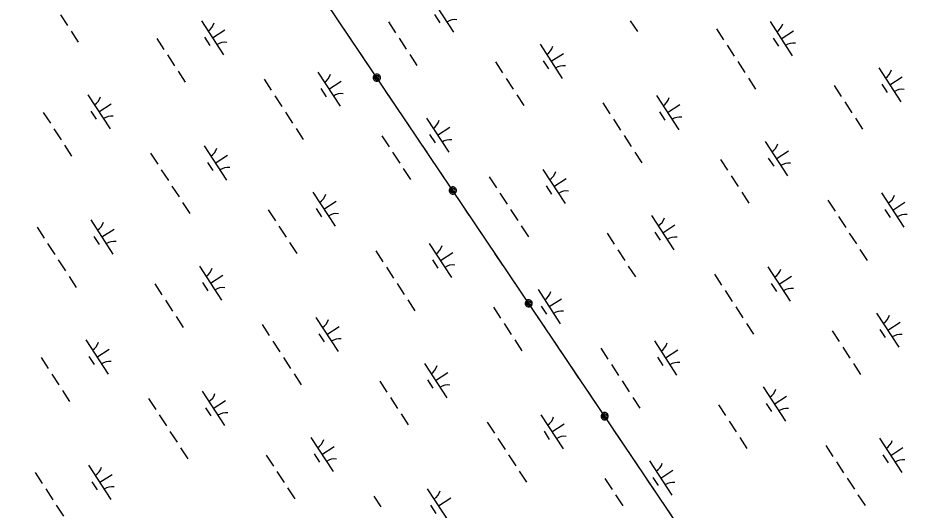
# Model space of a CAD drawing. Extents: x 3953924 to 3974542, y 193747 to 216192.
# Drawn here: x 3965535 to 3966638, y 204501 to 205105 of the extents above; entities that cross this region are included whole.
import ezdxf

# ---------------------------------------------------------------- set-up
doc = ezdxf.new("R2010")
doc.units = 0
doc.layers.add('V-UTIL-LINE', color=7, linetype='Continuous')
doc.layers.add('V-WETL-SWMP', color=7, linetype='Continuous')

msp = doc.modelspace()

# ---------------------------------------------------------------- linework, layer by layer
at = {"layer": 'V-UTIL-LINE'}
for points in [[(3969933.5, 199153.6), (3965324.7, 205998.6), (3961472.6, 211752)], [(3965944, 205078.9), (3965934.5, 205093)], [(3965964.6, 205048.2), (3965955.1, 205062.3)], [(3965975.6, 205031.9), (3965975.1, 205030.6), (3965976.2, 205030.9), (3965976.7, 205032.1), (3965975.7, 205033.3), (3965974.3, 205032.4), (3965973.8, 205030.1), (3965975.6, 205029), (3965977.9, 205029.8), (3965978.4, 205032), (3965977.6, 205034.1), (3965975.3, 205034.7), (3965972.9, 205033.3), (3965971.9, 205029.4), (3965973.1, 205028.2), (3965974.7, 205027.5), (3965976.5, 205027.5), (3965978.1, 205028.2), (3965979.3, 205029.4), (3965980, 205031.1), (3965980, 205032.8), (3965979.3, 205034.4), (3965978.1, 205035.7), (3965976.5, 205036.3), (3965974.7, 205036.3), (3965973.1, 205035.7), (3965971.8, 205034.4), (3965971.2, 205032.8), (3965971.2, 205031), (3965971.9, 205029.4)], [(3965995.9, 205001.7), (3965986.4, 205015.8)], [(3966016.6, 204971), (3966007.1, 204985.1)], [(3966037.3, 204940.3), (3966027.8, 204954.4)], [(3966057.9, 204909.7), (3966048.4, 204923.8)], [(3966068.9, 204893.4), (3966068.3, 204892.1), (3966069.5, 204892.3), (3966069.9, 204893.6), (3966069, 204894.7), (3966067.5, 204893.9), (3966067, 204891.6), (3966068.8, 204890.5), (3966071.2, 204891.2), (3966071.7, 204893.5), (3966070.9, 204895.5), (3966068.6, 204896.2), (3966066.2, 204894.8), (3966065.1, 204890.9), (3966066.4, 204889.6), (3966068, 204889), (3966069.8, 204889), (3966071.4, 204889.7), (3966072.6, 204890.9), (3966073.3, 204892.5), (3966073.3, 204894.3), (3966072.6, 204895.9), (3966071.3, 204897.1), (3966069.7, 204897.8), (3966068, 204897.8), (3966066.3, 204897.1), (3966065.1, 204895.9), (3966064.4, 204894.3), (3966064.4, 204892.5), (3966065.1, 204890.9)], [(3966089.2, 204863.2), (3966079.7, 204877.3)], [(3966109.9, 204832.5), (3966100.4, 204846.6)], [(3966130.5, 204801.8), (3966121, 204815.9)], [(3966151.2, 204771.1), (3966141.7, 204785.2)], [(3966162.1, 204754.9), (3966161.6, 204753.5), (3966162.7, 204753.8), (3966163.2, 204755.1), (3966162.3, 204756.2), (3966160.8, 204755.3), (3966160.3, 204753), (3966162.1, 204751.9), (3966164.4, 204752.7), (3966165, 204754.9), (3966164.2, 204757), (3966161.8, 204757.7), (3966159.5, 204756.3), (3966158.4, 204752.4), (3966159.6, 204751.1), (3966161.3, 204750.5), (3966163, 204750.5), (3966164.6, 204751.1), (3966165.9, 204752.4), (3966166.5, 204754), (3966166.5, 204755.8), (3966165.9, 204757.4), (3966164.6, 204758.6), (3966163, 204759.3), (3966161.2, 204759.3), (3966159.6, 204758.6), (3966158.4, 204757.4), (3966157.7, 204755.7), (3966157.7, 204754), (3966158.4, 204752.4)], [(3966182.5, 204724.7), (3966173, 204738.8)], [(3966203.1, 204694), (3966193.6, 204708.1)], [(3966223.8, 204663.3), (3966214.3, 204677.4)], [(3966244.5, 204632.6), (3966235, 204646.7)], [(3966255.4, 204616.3), (3966254.9, 204615), (3966256, 204615.3), (3966256.5, 204616.6), (3966255.5, 204617.7), (3966254.1, 204616.8), (3966253.6, 204614.5), (3966255.4, 204613.4), (3966257.7, 204614.2), (3966258.2, 204616.4), (3966257.4, 204618.5), (3966255.1, 204619.2), (3966252.7, 204617.8), (3966251.7, 204613.8), (3966252.9, 204612.6), (3966254.5, 204611.9), (3966256.3, 204611.9), (3966257.9, 204612.6), (3966259.2, 204613.9), (3966259.8, 204615.5), (3966259.8, 204617.2), (3966259.1, 204618.9), (3966257.9, 204620.1), (3966256.3, 204620.8), (3966254.5, 204620.8), (3966252.9, 204620.1), (3966251.7, 204618.8), (3966251, 204617.2), (3966251, 204615.5), (3966251.7, 204613.8)], [(3966275.7, 204586.1), (3966266.2, 204600.2)], [(3966296.4, 204555.4), (3966286.9, 204569.6)], [(3966317.1, 204524.8), (3966307.6, 204538.9)], [(3966337.7, 204494.1), (3966328.2, 204508.2)]]:
    msp.add_lwpolyline(points, dxfattribs=at)
at = {"layer": 'V-WETL-SWMP'}
for p, q in [((3966042.6, 205129.6), (3966069.9, 205087.7)), ((3965587.2, 205109.2), (3965596, 205095.8)), ((3965760.3, 205101.8), (3965787.6, 205059.9)), ((3965989.9, 205100.5), (3965998.6, 205087.1)), ((3966046.5, 205109.4), (3966053, 205099.4)), ((3966286.8, 205101.8), (3966295.6, 205088.4)), ((3966458.3, 205100.7), (3966485.6, 205058.8)), ((3965773.9, 205080.8), (3965789, 205090.6)), ((3966392.5, 205091.8), (3966401.2, 205078.4)), ((3966471.9, 205079.8), (3966487, 205089.6)), ((3965600.3, 205089.1), (3965609.1, 205075.7)), ((3965705.5, 205080.1), (3965714.3, 205066.7)), ((3965764.2, 205081.6), (3965770.7, 205071.6)), ((3966003, 205080.4), (3966011.7, 205067)), ((3966462.2, 205080.6), (3966468.8, 205070.5)), ((3966176, 205072.9), (3966203.3, 205031)), ((3966405.6, 205071.7), (3966414.3, 205058.3)), ((3965718.6, 205060), (3965727.4, 205046.6)), ((3966016, 205060.3), (3966024.8, 205046.9)), ((3966189.6, 205052), (3966204.7, 205061.8)), ((3966121.3, 205051.3), (3966130, 205037.9)), ((3966179.9, 205052.8), (3966186.5, 205042.7)), ((3966418.7, 205051.6), (3966427.4, 205038.2)), ((3965731.7, 205039.9), (3965740.5, 205026.5)), ((3965903.2, 205038.8), (3965930.5, 204996.9)), ((3966591.7, 205044.1), (3966619, 205002.2)), ((3965837.4, 205029.9), (3965846.1, 205016.5)), ((3965916.8, 205017.9), (3965931.9, 205027.7)), ((3966134.3, 205031.1), (3966143.1, 205017.7)), ((3966431.8, 205031.4), (3966440.5, 205018)), ((3966595.6, 205024), (3966602.2, 205013.9)), ((3966605.4, 205023.2), (3966620.5, 205033)), ((3965907.1, 205018.7), (3965913.6, 205008.6)), ((3966537, 205022.4), (3966545.7, 205009)), ((3965620.9, 205011), (3965648.2, 204969.1)), ((3965850.5, 205009.8), (3965859.2, 204996.4)), ((3966147.4, 205011), (3966156.2, 204997.6)), ((3966318.9, 205010), (3966346.2, 204968.1)), ((3966550.1, 205002.3), (3966558.8, 204988.9)), ((3965624.8, 204990.9), (3965631.3, 204980.8)), ((3965634.5, 204990.1), (3965649.6, 204999.9)), ((3966253.1, 205001), (3966261.8, 204987.6)), ((3966332.5, 204989), (3966347.6, 204998.8)), ((3965566.1, 204989.3), (3965574.9, 204975.9)), ((3965863.6, 204989.6), (3965872.3, 204976.2)), ((3966036.6, 204982.2), (3966063.9, 204940.3)), ((3966266.2, 204980.9), (3966274.9, 204967.5)), ((3966322.8, 204989.8), (3966329.3, 204979.8)), ((3966563.2, 204982.2), (3966571.9, 204968.8)), ((3965579.2, 204969.2), (3965588, 204955.8)), ((3965876.6, 204969.5), (3965885.4, 204956.1)), ((3966050.2, 204961.2), (3966065.3, 204971.1)), ((3965981.9, 204960.5), (3965990.6, 204947.1)), ((3966040.5, 204962.1), (3966047.1, 204952)), ((3966279.3, 204960.8), (3966288, 204947.4)), ((3965592.3, 204949.1), (3965601, 204935.7)), ((3965763.8, 204948.1), (3965791.1, 204906.2)), ((3966452.3, 204953.4), (3966479.6, 204911.5)), ((3965698, 204939.1), (3965706.7, 204925.7)), ((3965777.4, 204927.1), (3965792.5, 204936.9)), ((3965994.9, 204940.4), (3966003.7, 204927)), ((3966292.4, 204940.7), (3966301.1, 204927.3)), ((3966466, 204932.4), (3966481, 204942.2)), ((3965767.7, 204927.9), (3965774.2, 204917.9)), ((3966397.6, 204931.7), (3966406.3, 204918.3)), ((3966456.2, 204933.2), (3966462.8, 204923.2)), ((3965711.1, 204919), (3965719.8, 204905.6)), ((3966008, 204920.3), (3966016.8, 204906.9)), ((3966179.5, 204919.2), (3966206.8, 204877.3)), ((3966113.7, 204910.3), (3966122.4, 204896.9)), ((3966193.1, 204898.3), (3966208.2, 204908.1)), ((3966410.7, 204911.6), (3966419.4, 204898.2)), ((3965724.1, 204898.9), (3965732.9, 204885.5)), ((3965897.2, 204891.4), (3965924.5, 204849.5)), ((3966183.4, 204899.1), (3966189.9, 204889)), ((3966423.8, 204891.5), (3966432.5, 204878)), ((3965910.8, 204870.5), (3965925.9, 204880.3)), ((3966126.8, 204890.2), (3966135.5, 204876.8)), ((3966529.4, 204881.5), (3966538.1, 204868.1)), ((3966595.2, 204890.4), (3966622.5, 204848.5)), ((3965737.2, 204878.8), (3965746, 204865.4)), ((3965842.4, 204869.8), (3965851.2, 204856.4)), ((3965901.1, 204871.3), (3965907.6, 204861.3)), ((3966139.9, 204870.1), (3966148.6, 204856.7)), ((3966599.1, 204870.3), (3966605.7, 204860.2)), ((3966608.9, 204869.5), (3966623.9, 204879.3)), ((3966312.9, 204862.6), (3966340.2, 204820.7)), ((3966542.5, 204861.4), (3966551.2, 204847.9)), ((3965558.6, 204848.4), (3965567.3, 204835)), ((3965624.4, 204857.3), (3965651.7, 204815.4)), ((3965855.5, 204849.7), (3965864.3, 204836.2)), ((3966153, 204850), (3966161.7, 204836.6)), ((3966326.6, 204841.7), (3966341.6, 204851.5)), ((3965628.3, 204837.2), (3965634.8, 204827.1)), ((3965638, 204836.4), (3965653.1, 204846.2)), ((3966258.2, 204840.9), (3966266.9, 204827.5)), ((3966316.8, 204842.5), (3966323.4, 204832.4)), ((3966555.6, 204841.2), (3966564.3, 204827.8)), ((3965571.6, 204828.3), (3965580.4, 204814.9)), ((3965868.6, 204829.5), (3965877.4, 204816.1)), ((3966040.1, 204828.5), (3966067.4, 204786.6)), ((3965974.3, 204819.6), (3965983, 204806.1)), ((3966053.7, 204807.5), (3966068.8, 204817.4)), ((3966271.3, 204820.8), (3966280, 204807.4)), ((3966568.7, 204821.1), (3966577.4, 204807.7)), ((3965584.7, 204808.2), (3965593.5, 204794.8)), ((3966044, 204808.4), (3966050.5, 204798.3)), ((3965757.8, 204800.7), (3965785.1, 204758.8)), ((3965987.4, 204799.4), (3965996.1, 204786)), ((3966284.3, 204800.7), (3966293.1, 204787.3)), ((3966455.8, 204799.7), (3966483.1, 204757.8)), ((3965597.8, 204788), (3965606.6, 204774.6)), ((3965771.4, 204779.8), (3965786.5, 204789.6)), ((3966390, 204790.7), (3966398.7, 204777.3)), ((3966469.4, 204778.7), (3966484.5, 204788.5)), ((3965703, 204779), (3965711.8, 204765.6)), ((3965761.7, 204780.6), (3965768.2, 204770.5)), ((3966000.5, 204779.3), (3966009.2, 204765.9)), ((3966173.5, 204771.9), (3966200.8, 204730)), ((3966403.1, 204770.6), (3966411.8, 204757.2)), ((3966459.7, 204779.5), (3966466.3, 204769.5)), ((3965716.1, 204758.9), (3965724.9, 204745.5)), ((3966013.6, 204759.2), (3966022.3, 204745.8)), ((3966187.2, 204750.9), (3966202.2, 204760.7)), ((3966118.8, 204750.2), (3966127.5, 204736.8)), ((3966177.4, 204751.7), (3966184, 204741.7)), ((3966416.2, 204750.5), (3966424.9, 204737.1)), ((3965729.2, 204738.8), (3965738, 204725.4)), ((3965900.7, 204737.7), (3965928, 204695.8)), ((3966589.2, 204743), (3966616.5, 204701.1)), ((3965834.9, 204728.8), (3965843.6, 204715.4)), ((3965914.3, 204716.8), (3965929.4, 204726.6)), ((3966131.9, 204730.1), (3966140.6, 204716.7)), ((3966429.3, 204730.4), (3966438, 204717)), ((3966602.9, 204722.1), (3966618, 204731.9)), ((3965904.6, 204717.6), (3965911.1, 204707.6)), ((3966534.5, 204721.4), (3966543.2, 204708)), ((3966593.1, 204722.9), (3966599.7, 204712.9)), ((3965618.4, 204710), (3965645.7, 204668.1)), ((3965848, 204708.7), (3965856.7, 204695.3)), ((3966144.9, 204710), (3966153.7, 204696.6)), ((3966316.4, 204708.9), (3966343.7, 204667)), ((3965632, 204689), (3965647.1, 204698.8)), ((3966250.6, 204700), (3966259.3, 204686.6)), ((3966330, 204688), (3966345.1, 204697.8)), ((3966547.6, 204701.3), (3966556.3, 204687.8)), ((3965563.6, 204688.3), (3965572.4, 204674.9)), ((3965622.3, 204689.8), (3965628.8, 204679.8)), ((3965861.1, 204688.6), (3965869.8, 204675.2)), ((3966320.3, 204688.8), (3966326.8, 204678.7)), ((3966034.1, 204681.1), (3966061.4, 204639.2)), ((3966263.7, 204679.9), (3966272.4, 204666.5)), ((3966560.7, 204681.1), (3966569.4, 204667.7)), ((3965576.7, 204668.2), (3965585.5, 204654.8)), ((3965874.1, 204668.5), (3965882.9, 204655.1)), ((3965979.4, 204659.5), (3965988.1, 204646)), ((3966038, 204661), (3966044.6, 204650.9)), ((3966047.7, 204660.2), (3966062.8, 204670)), ((3966276.8, 204659.8), (3966285.5, 204646.3)), ((3966449.8, 204652.3), (3966477.1, 204610.4)), ((3965589.8, 204648.1), (3965598.6, 204634.6)), ((3965695.5, 204638.1), (3965704.2, 204624.7)), ((3965761.3, 204647), (3965788.6, 204605.1)), ((3965992.4, 204639.3), (3966001.2, 204625.9)), ((3966289.9, 204639.6), (3966298.6, 204626.2)), ((3966463.5, 204631.3), (3966478.5, 204641.2)), ((3965765.2, 204626.9), (3965771.7, 204616.8)), ((3965774.9, 204626), (3965790, 204635.9)), ((3966395.1, 204630.6), (3966403.8, 204617.2)), ((3966453.7, 204632.2), (3966460.3, 204622.1)), ((3965708.6, 204618), (3965717.3, 204604.5)), ((3966005.5, 204619.2), (3966014.3, 204605.8)), ((3966177, 204618.2), (3966204.3, 204576.3)), ((3966111.2, 204609.2), (3966119.9, 204595.8)), ((3966190.6, 204597.2), (3966205.7, 204607)), ((3966408.2, 204610.5), (3966416.9, 204597.1)), ((3965721.6, 204597.8), (3965730.4, 204584.4)), ((3966180.9, 204598), (3966187.4, 204588)), ((3965894.7, 204590.4), (3965922, 204548.5)), ((3966124.3, 204589.1), (3966133, 204575.7)), ((3966421.3, 204590.4), (3966430, 204577)), ((3966592.7, 204589.3), (3966620, 204547.4)), ((3965734.7, 204577.7), (3965743.5, 204564.3)), ((3965908.3, 204569.4), (3965923.4, 204579.3)), ((3966526.9, 204580.4), (3966535.6, 204567)), ((3966606.4, 204568.4), (3966621.4, 204578.2)), ((3965839.9, 204568.7), (3965848.7, 204555.3)), ((3965898.6, 204570.3), (3965905.1, 204560.2)), ((3966137.4, 204569), (3966146.1, 204555.6)), ((3966310.4, 204561.6), (3966337.7, 204519.6)), ((3966540, 204560.3), (3966548.7, 204546.9)), ((3966596.6, 204569.2), (3966603.2, 204559.1)), ((3965621.9, 204556.3), (3965649.2, 204514.4)), ((3966324.1, 204540.6), (3966339.1, 204550.4)), ((3965556.1, 204547.3), (3965564.8, 204533.9)), ((3965635.5, 204535.3), (3965650.6, 204545.1)), ((3965853, 204548.6), (3965861.8, 204535.2)), ((3966150.5, 204548.9), (3966159.2, 204535.5)), ((3966255.7, 204539.9), (3966264.4, 204526.5)), ((3966314.3, 204541.4), (3966320.9, 204531.4)), ((3966553.1, 204540.2), (3966561.8, 204526.8)), ((3965569.2, 204527.2), (3965577.9, 204513.8)), ((3965625.8, 204536.1), (3965632.3, 204526.1)), ((3965866.1, 204528.5), (3965874.9, 204515.1)), ((3966037.6, 204527.4), (3966064.9, 204485.5)), ((3965971.8, 204518.5), (3965980.5, 204505.1)), ((3966051.2, 204506.5), (3966066.3, 204516.3)), ((3966268.8, 204519.8), (3966277.5, 204506.4)), ((3966566.2, 204520.1), (3966574.9, 204506.7)), ((3965582.2, 204507.1), (3965591, 204493.7)), ((3966041.5, 204507.3), (3966048, 204497.2))]:
    msp.add_line(p, q, dxfattribs=at)
for centre, start, end in [((3966071.5, 205085.6), 82.2901, 123.8337), ((3965759.1, 205104.1), 302.2901, 343.8338), ((3966457.1, 205103.1), 302.2901, 343.8338), ((3965789.2, 205057.8), 82.2901, 123.8337), ((3966174.8, 205075.3), 302.2901, 343.8338), ((3966487.2, 205056.8), 82.2901, 123.8337), ((3966204.9, 205029), 82.2901, 123.8337), ((3965902, 205041.1), 302.2901, 343.8338), ((3966590.5, 205046.4), 302.2901, 343.8338), ((3965932.1, 204994.8), 82.2901, 123.8337), ((3966620.6, 205000.1), 82.2901, 123.8337), ((3965619.7, 205013.4), 302.2901, 343.8338), ((3966317.7, 205012.3), 302.2901, 343.8338), ((3965649.8, 204967.1), 82.2901, 123.8337), ((3966035.4, 204984.5), 302.2901, 343.8338), ((3966347.8, 204966), 82.2901, 123.8337), ((3966065.5, 204938.2), 82.2901, 123.8337), ((3966451.1, 204955.7), 302.2901, 343.8338), ((3965762.5, 204950.4), 302.2901, 343.8338), ((3966481.2, 204909.4), 82.2901, 123.8337), ((3965792.7, 204904.1), 82.2901, 123.8337), ((3966178.3, 204921.6), 302.2901, 343.8338), ((3966208.4, 204875.3), 82.2901, 123.8337), ((3965896, 204893.8), 302.2901, 343.8338), ((3966594, 204892.7), 302.2901, 343.8338), ((3965926.1, 204847.5), 82.2901, 123.8337), ((3966311.7, 204864.9), 302.2901, 343.8338), ((3966624.1, 204846.4), 82.2901, 123.8337), ((3965623.1, 204859.6), 302.2901, 343.8338), ((3966341.8, 204818.6), 82.2901, 123.8337), ((3965653.3, 204813.3), 82.2901, 123.8337), ((3966038.9, 204830.8), 302.2901, 343.8338), ((3965756.6, 204803), 302.2901, 343.8338), ((3966069, 204784.5), 82.2901, 123.8337), ((3966454.6, 204802), 302.2901, 343.8338), ((3965786.7, 204756.7), 82.2901, 123.8337), ((3966484.7, 204755.7), 82.2901, 123.8337), ((3966172.3, 204774.2), 302.2901, 343.8338), ((3966202.4, 204727.9), 82.2901, 123.8337), ((3966588, 204745.4), 302.2901, 343.8338), ((3965899.5, 204740.1), 302.2901, 343.8338), ((3966618.1, 204699.1), 82.2901, 123.8337), ((3965617.2, 204712.3), 302.2901, 343.8338), ((3965929.6, 204693.8), 82.2901, 123.8337), ((3966315.2, 204711.2), 302.2901, 343.8338), ((3965647.3, 204666), 82.2901, 123.8337), ((3966345.3, 204664.9), 82.2901, 123.8337), ((3966032.9, 204683.5), 302.2901, 343.8338), ((3966063, 204637.2), 82.2901, 123.8337), ((3966448.6, 204654.6), 302.2901, 343.8338), ((3965760.1, 204649.3), 302.2901, 343.8338), ((3965790.2, 204603), 82.2901, 123.8337), ((3966175.8, 204620.5), 302.2901, 343.8338), ((3966478.7, 204608.3), 82.2901, 123.8337), ((3965893.5, 204592.7), 302.2901, 343.8338), ((3966205.9, 204574.2), 82.2901, 123.8337), ((3966591.5, 204591.7), 302.2901, 343.8338), ((3965923.6, 204546.4), 82.2901, 123.8337), ((3966621.6, 204545.4), 82.2901, 123.8337), ((3965620.6, 204558.6), 302.2901, 343.8338), ((3966309.2, 204563.9), 302.2901, 343.8338), ((3965650.8, 204512.3), 82.2901, 123.8337), ((3966339.3, 204517.6), 82.2901, 123.8337), ((3966036.4, 204529.8), 302.2901, 343.8338)]:
    msp.add_arc(centre, 17.6, start, end, dxfattribs=at)

doc.saveas('drawing.dxf')
